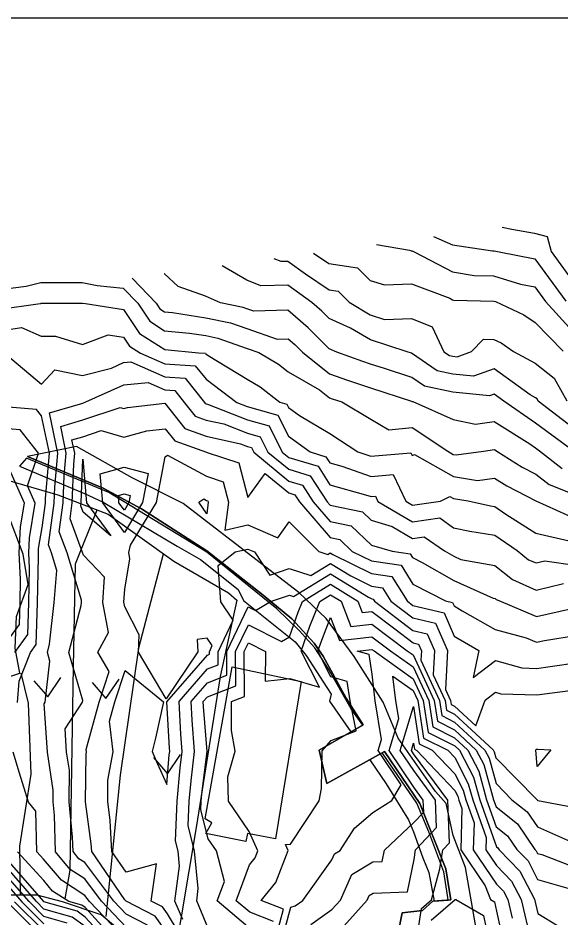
# Model space of a CAD drawing. Extents: x 42655 to 43811, y -141820 to -141156.
# Drawn here: x 43272.3 to 43339.4, y -141266.9 to -141155.6 of the extents above; entities that cross this region are included whole.
import ezdxf

# ---------------------------------------------------------------- set-up
doc = ezdxf.new("R2010")
doc.units = 0
for name, color, linetype in [('D-TTL', 7, 'Continuous'), ('ZE_HICN', 7, 'Continuous'), ('ZE_LWCN', 7, 'Continuous'), ('地形', 7, 'Continuous'), ('現況水路ﾊｯﾁ', 7, 'Continuous'), ('現況道路ﾊｯﾁ', 7, 'Continuous')]:
    doc.layers.add(name, color=color, linetype=linetype)

msp = doc.modelspace()

# ---------------------------------------------------------------- linework, layer by layer
at = {"layer": 'D-TTL'}
msp.add_lwpolyline([(42724.63, -141820.4), (43685.83, -141820.39), (43685.82, -141155.59), (42724.62, -141155.6), (42724.63, -141820.4)], dxfattribs=at)
at = {"layer": 'ZE_HICN'}
for points in [[(43308.82, -141184.67), (43310.74, -141185.97), (43314.27, -141186.48), (43315.84, -141188.06), (43317.62, -141188.58), (43320.93, -141188.48), (43325.67, -141190.26), (43326.03, -141190.45), (43326.2, -141190.48), (43331.12, -141190.61), (43331.32, -141190.67), (43334.85, -141192.3), (43336.22, -141193.26), (43339.68, -141196.79)], [(43270.05, -141189.18), (43273.33, -141188.75), (43275.14, -141188.31), (43278.06, -141188.3), (43280.23, -141188.31), (43282.08, -141188.66), (43285.32, -141189.01), (43287.1, -141190.88), (43288.59, -141193.1), (43290.43, -141194.27), (43293.5, -141194.56), (43295.52, -141194.88), (43297.02, -141195.18), (43300.62, -141196.46), (43302.08, -141196.97), (43304.52, -141198.41), (43305.72, -141199.34), (43309.56, -141201.58), (43310.82, -141202.58), (43311.15, -141202.7), (43312.32, -141203.08), (43315.92, -141205.21), (43318.15, -141206.52), (43321.02, -141206.22), (43325.45, -141209.18), (43326.12, -141209.56), (43326.49, -141209.62), (43329.87, -141209.16), (43331.2, -141208.98), (43331.48, -141209.16), (43334.63, -141211.16), (43336.31, -141212.02), (43337.95, -141213.31), (43341.41, -141214.64)], [(43288.32, -141267.8), (43285.68, -141266.45), (43284.15, -141264.84), (43280.56, -141260.04), (43279.84, -141259.58), (43279.11, -141258.7), (43279.06, -141256.9), (43278.63, -141252.54), (43278.65, -141248.63), (43278.31, -141246.38), (43278.12, -141243.52), (43280.29, -141240.21), (43280.31, -141240.01), (43278.6, -141234.06), (43280.1, -141228.26), (43280.14, -141227.89), (43280.17, -141227.59), (43278.37, -141221.73), (43277.41, -141219.15), (43277.9, -141215.57), (43278.03, -141212.2), (43278.27, -141209.41), (43277.58, -141206.1), (43280.31, -141205.31), (43284.94, -141203.75), (43285.39, -141203.89), (43285.84, -141203.76), (43290.47, -141203.25), (43292.94, -141206.36), (43295.58, -141207.31), (43299.8, -141208.25), (43300.67, -141208.59), (43301.15, -141208.72), (43301.44, -141209.3), (43305.78, -141212.86), (43307.48, -141213.37), (43308.8, -141215.43), (43310.89, -141217.86), (43313.51, -141218.4), (43316, -141220.79), (43318.54, -141221.54), (43320.8, -141221.88), (43321.09, -141222.34), (43322.27, -141222.95), (43326.19, -141225.17), (43331.05, -141227.36), (43331.29, -141227.4), (43331.41, -141227.5), (43331.74, -141227.64), (43336.39, -141229.6), (43340.6, -141228.65)], [(43284.78, -141215.54), (43284.71, -141214.65), (43285.44, -141214.45), (43286.18, -141214.64), (43286, -141215.53), (43285.45, -141216.45), (43284.78, -141215.54)], [(43300.95, -141268.2), (43296.92, -141264.78), (43297.82, -141262.38), (43296.84, -141258.62), (43295.81, -141257.13), (43294.91, -141253.54), (43294.96, -141252.47), (43295.04, -141251.56), (43295.67, -141246.3), (43295.24, -141240.74), (43295.21, -141240.14), (43295.73, -141239.54), (43299.23, -141238.2), (43299.19, -141233.96), (43300.78, -141230.64), (43304.88, -141232.73), (43305.87, -141232.14), (43306.95, -141229.09), (43307.47, -141227.76), (43310.93, -141225.63), (43314.33, -141227.72), (43314.87, -141229.13), (43316.03, -141229), (43318.9, -141231.16), (43321.14, -141232.87), (43321.82, -141233.03), (43322.18, -141233.85), (43322.12, -141235.02), (43324.43, -141240), (43324.72, -141241.88), (43326.28, -141242.67), (43330.01, -141246.14), (43330.54, -141247.16), (43331.4, -141250.27), (43333.37, -141252.29), (43335.26, -141253.78), (43336.51, -141255.63), (43340.96, -141257.62)], [(43311.14, -141269.53), (43315.48, -141264.69), (43315.73, -141264.12), (43316.2, -141263.84), (43320.47, -141263.69), (43321.27, -141259.66), (43321.46, -141258.5), (43324.05, -141255.72), (43323.92, -141252.33), (43321.22, -141248.67), (43319.56, -141246.19), (43321.18, -141240.74), (43321.88, -141245.35), (43323.51, -141246.17), (43326.31, -141249.1), (43327.33, -141251.08), (43327.67, -141252.31), (43328.68, -141255.15), (43328.59, -141258.47), (43331.46, -141262.71), (43332.31, -141263.59), (43332.84, -141264.61), (43333.4, -141266.94)], [(43280.6, -141267.98), (43278.99, -141266.81), (43275.5, -141265.81), (43274.58, -141264.89), (43270.39, -141260.05)]]:
    msp.add_lwpolyline(points, dxfattribs=at)
at = {"layer": 'ZE_LWCN'}
for points in [[(43332.15, -141181.44), (43333.37, -141181.72), (43336.17, -141182.21), (43337.72, -141182.6), (43338.21, -141184.47), (43341.28, -141188.68)], [(43323.69, -141182.61), (43326, -141183.66), (43330.98, -141184.37), (43331.09, -141184.38), (43331.18, -141184.4), (43331.77, -141184.5), (43336.18, -141185.38), (43340.05, -141190.63)], [(43316.62, -141183.59), (43320.69, -141184.29), (43320.91, -141184.37), (43321.04, -141184.4), (43321.37, -141184.55), (43326.01, -141186.99), (43328.7, -141187.43), (43331.1, -141187.49), (43334.41, -141188.49), (43336.2, -141188.84), (43337.52, -141190.64), (43341.31, -141194.83)], [(43303.93, -141185.35), (43304.79, -141185.68), (43305.65, -141185.66), (43307.83, -141187.25), (43310.76, -141189.23), (43311.89, -141189.39), (43313.23, -141190.75), (43315.86, -141192.29), (43317.63, -141192.87), (43320.95, -141192.77), (43323.51, -141193.77), (43324.96, -141196.86), (43325.66, -141197.35), (43326.06, -141197.43), (43326.58, -141197.48), (43328.38, -141196.84), (43329.87, -141195.3), (43331.14, -141195.35), (43332.02, -141195.76), (43333.54, -141196.82), (43336.24, -141198.3), (43338.57, -141200.15), (43340.15, -141202.95)], [(43341.37, -141206.65), (43336.62, -141202.97), (43336.47, -141202.71), (43336.26, -141202.55), (43335.62, -141202.19), (43331.16, -141198.99), (43328.6, -141199.9), (43326.07, -141199.65), (43324.11, -141199.24), (43320.97, -141197.06), (43320.42, -141196.88), (43315.88, -141195.39), (43313.42, -141193.95), (43310.78, -141192.76), (43309.88, -141191.85), (43308.63, -141190.78), (43305.67, -141188.63), (43302.32, -141188.7), (43300.58, -141188.01), (43297.56, -141186.23)], [(43340.93, -141209.11), (43336.28, -141205.72), (43332.38, -141202.99), (43331.17, -141202.12), (43330.61, -141202.32), (43326.08, -141201.87), (43322.56, -141201.13), (43320.99, -141200.04), (43317.6, -141198.96), (43315.89, -141198.4), (43314.92, -141198.08), (43311.7, -141196.92), (43310.79, -141196.51), (43308.19, -141193.91), (43305.68, -141191.74), (43301.45, -141191.85), (43300.59, -141191.55), (43300.12, -141191.38), (43297.34, -141190.83), (43295.5, -141190), (43292.1, -141188.8), (43290.4, -141187.24), (43290.37, -141187.22)], [(43286.42, -141187.77), (43289.37, -141190.87), (43289.84, -141191.57), (43290.42, -141191.93), (43291.39, -141192.03), (43295.51, -141192.67), (43298.57, -141193.28), (43300.61, -141194), (43304.33, -141195.3), (43305.7, -141195.26), (43306.51, -141195.96), (43307.49, -141196.94), (43310.81, -141199.59), (43313.03, -141200.39), (43315.9, -141201.33), (43320.97, -141203), (43321, -141203.01), (43321.02, -141203.02), (43321.1, -141203.04), (43326.1, -141205.23), (43328.87, -141205.81), (43331.19, -141205.5), (43335.56, -141208.26), (43336.29, -141208.77), (43336.79, -141209.13), (43339.58, -141211.32)], [(43270.07, -141191.62), (43274.77, -141190.93), (43275.11, -141190.89), (43275.15, -141190.88), (43280.2, -141190.86), (43280.24, -141190.86), (43280.27, -141190.86), (43280.66, -141190.91), (43285.33, -141191.64), (43287.33, -141194.63), (43290.44, -141196.6), (43294.61, -141197), (43295.48, -141197.06), (43295.53, -141197.13), (43295.81, -141197.34), (43300.63, -141200.26), (43302.23, -141201.21), (43304.68, -141203.12), (43305.54, -141203.36), (43305.74, -141203.76), (43307.11, -141204.76), (43310.84, -141206.97), (43314.32, -141209.24), (43315.94, -141209.8), (43320.88, -141209.39), (43321.03, -141209.72), (43321.33, -141209.57), (43326.13, -141212.3), (43329.12, -141212.79), (43331.22, -141212.5), (43332.74, -141213.47), (43336.32, -141215.3), (43341.42, -141217.61)], [(43270.08, -141194.28), (43272.73, -141193.89), (43275.17, -141194.96), (43276.93, -141194.95), (43280.26, -141195.98), (43283.45, -141194.77), (43285.35, -141195.06), (43286.08, -141196.16), (43287.46, -141197.04), (43290.45, -141198.35), (43294.22, -141198.6), (43295.55, -141200.27), (43299.37, -141203.14), (43300.65, -141203.65), (43304.44, -141204.7), (43305.76, -141207.32), (43308.41, -141209.26), (43310.36, -141209.85), (43310.86, -141210.63), (43312.34, -141211.04), (43315.96, -141212.3), (43318.69, -141212.07), (43320.23, -141215.37), (43321.06, -141215.86), (43324.55, -141215.35), (43325.67, -141214.77), (43326.14, -141215.04), (43327.95, -141215.33), (43330.72, -141215.94), (43331.24, -141216.02), (43332.62, -141216.98), (43336.34, -141219.3), (43340.45, -141220.25)], [(43270.74, -141197.12), (43275.2, -141200.89), (43276.84, -141199.09), (43280.28, -141199.79), (43283.86, -141198.88), (43285.36, -141198.21), (43286.25, -141198.12), (43290.46, -141199.98), (43292.96, -141200.14), (43295.36, -141203.16), (43295.46, -141203.29), (43295.56, -141203.32), (43295.72, -141203.36), (43300.66, -141205.3), (43303.34, -141206.04), (43304.97, -141209.28), (43305.77, -141209.94), (43309.4, -141211.03), (43310.87, -141213.32), (43315.27, -141214.55), (43315.97, -141214.79), (43316.5, -141214.75), (43316.8, -141215.39), (43321.07, -141217.92), (43324.44, -141217.43), (43326.16, -141218.63), (43328.17, -141219.07), (43331.25, -141219.54), (43334.03, -141221.47), (43335.43, -141222.59), (43336.36, -141223), (43337.43, -141222.75), (43341.45, -141223.31)], [(43285.69, -141268.05), (43282.64, -141264.85), (43280.57, -141262.08), (43278.75, -141260.91), (43276.92, -141258.71), (43276.8, -141254.19), (43276.64, -141252.55), (43276.65, -141251.09), (43275.93, -141246.39), (43275.54, -141240.42), (43275.66, -141240.23), (43276.25, -141235.14), (43275.94, -141234.07), (43276.21, -141233.02), (43276.77, -141227.9), (43277.12, -141223.94), (43276.45, -141221.74), (43276.09, -141220.77), (43276.79, -141215.58), (43276.87, -141213.62), (43277.22, -141209.41), (43276.18, -141204.43), (43280.3, -141203.23), (43285.37, -141200.97), (43288.38, -141200.68), (43290.46, -141201.6), (43291.71, -141201.68), (43292.89, -141203.17), (43294.2, -141204.82), (43295.57, -141205.32), (43297.76, -141205.8), (43300.67, -141206.94), (43302.25, -141207.38), (43303.2, -141209.29), (43305.78, -141211.4), (43308.44, -141212.2), (43310.51, -141215.42), (43310.88, -141215.86), (43314.91, -141216.69), (43315.98, -141217.72), (43318.55, -141218.48), (43321.08, -141219.98), (43322.52, -141219.77), (43325.02, -141221.51), (43326.18, -141222.17), (43327.05, -141222.56), (43331.27, -141223.32), (43333.42, -141225.04), (43336.37, -141226.35), (43339.76, -141225.55)], [(43272.24, -141240.25), (43272.45, -141237.62), (43273.84, -141234.08), (43274.55, -141233.1), (43274.71, -141227.91), (43274.85, -141222.29), (43274.82, -141221.75), (43274.85, -141221.21), (43275.28, -141218.59), (43275.69, -141215.58), (43275.71, -141215.04), (43276.18, -141209.42), (43275.22, -141204.8), (43274.59, -141204.01), (43270.12, -141203.63)], [(43271.9, -141234.09), (43273.51, -141231.86), (43273.64, -141227.92), (43273.74, -141223.64), (43273.64, -141221.75), (43273.73, -141219.87), (43274.44, -141215.59), (43273.49, -141213.46), (43274.84, -141209.42), (43272.55, -141206.51), (43270.13, -141206.31)], [(43290.78, -141268.81), (43289.24, -141266.67), (43285.67, -141264.85), (43285.66, -141264.84), (43285.53, -141264.66), (43281.41, -141258.69), (43281.35, -141257.72), (43280.66, -141252.53), (43280.72, -141246.63), (43280.76, -141246.37), (43280.73, -141246.09), (43282.33, -141240.2), (43283.56, -141236.43), (43282.16, -141234.04), (43283.49, -141231.58), (43282.8, -141227.87), (43282.98, -141224.74), (43280.39, -141222.04), (43280.29, -141221.72), (43278.74, -141217.53), (43279.01, -141215.57), (43279.2, -141210.78), (43279.31, -141209.4), (43278.97, -141207.77), (43280.32, -141207.38), (43282.6, -141206.62), (43285.4, -141207.45), (43288.24, -141206.64), (43290.49, -141206.39), (43291.68, -141207.9), (43295.59, -141209.3), (43295.68, -141209.32), (43299.59, -141210.63), (43300.7, -141214.88), (43302.87, -141211.93), (43305.79, -141214.33), (43306.52, -141214.55), (43307.09, -141215.43), (43310.9, -141219.86), (43312.11, -141220.11), (43313.63, -141221.56), (43316, -141222.73), (43319.66, -141223.28), (43321.11, -141225.61), (43325.14, -141227.67), (43326.03, -141227.89), (43326.21, -141228.3), (43327.23, -141228.9), (43331.31, -141231.22), (43335.14, -141232.26), (43336.4, -141232.79), (43337.4, -141232.57), (43341.49, -141231.92)], [(43293.56, -141270.96), (43290.77, -141266.39), (43290.16, -141265.54), (43288.75, -141264.82), (43289.44, -141260.23), (43285.66, -141261.23), (43283.9, -141258.68), (43283.7, -141254.86), (43283.39, -141252.52), (43283.41, -141249.86), (43284.07, -141246.35), (43283.62, -141242.55), (43284.26, -141240.19), (43285.54, -141236.29), (43290.29, -141240.16), (43289.29, -141244.66), (43288.88, -141246.33), (43289.49, -141247.77), (43290.69, -141250.38), (43291.01, -141246.73), (43291.06, -141246.32), (43291.03, -141245.89), (43290.72, -141240.16), (43295.71, -141234.39), (43295.97, -141234.29), (43295.96, -141233.97), (43296.32, -141233.22), (43295.7, -141232.29), (43294.44, -141232.46), (43294.52, -141233.98), (43290.64, -141239.79), (43287.21, -141234.01), (43287.29, -141231.87), (43285.5, -141228.43), (43285.4, -141227.86), (43285.49, -141226.22), (43286.14, -141222.5), (43285.99, -141221.7), (43286.19, -141220.81), (43289.41, -141215.52), (43290.5, -141209.86), (43290.77, -141209.67), (43295.6, -141212.27), (43297.68, -141212.97), (43298.34, -141215.47), (43297.86, -141218.95), (43300.72, -141218.28), (43304.41, -141219.9), (43305.81, -141217.9), (43309.49, -141221.58), (43310.61, -141221.94), (43310.91, -141221.76), (43311.22, -141221.95), (43316.01, -141224.3), (43318.52, -141224.67), (43320.4, -141227.7), (43321.12, -141228.25), (43324.97, -141229.17), (43326.22, -141232.04), (43329.29, -141233.82), (43328.58, -141237.16), (43331.33, -141235.06), (43334.61, -141235.98), (43336.42, -141236.03), (43338.11, -141235.82), (43341.5, -141235.29)], [(43270.26, -141233.67), (43272.47, -141230.62), (43272.56, -141227.92), (43272.63, -141225), (43272.45, -141221.76), (43272.61, -141218.53), (43273.1, -141215.59), (43270.64, -141210.03)], [(43280.06, -141215.92), (43280.11, -141215.56), (43280.33, -141210.14), (43280.79, -141215.56), (43283.77, -141219.65), (43280.36, -141216.72), (43280.06, -141215.92)], [(43282.79, -141215.55), (43282.48, -141211.99), (43285.42, -141211.15), (43288.41, -141211.91), (43287.71, -141215.52), (43285.46, -141219.23), (43282.79, -141215.55)], [(43294.65, -141215.49), (43295.26, -141215.06), (43295.62, -141215.25), (43295.77, -141215.3), (43295.82, -141215.49), (43295.63, -141216.9), (43294.65, -141215.49)], [(43292.67, -141267.1), (43291.71, -141264.81), (43292.27, -141260.49), (43292.09, -141258.64), (43291.77, -141257.38), (43292, -141252.48), (43292.35, -141248.34), (43292.6, -141246.31), (43292.43, -141244.18), (43292.22, -141240.15), (43295.72, -141236.1), (43297.05, -141235.59), (43297.04, -141233.97), (43298.91, -141230.06), (43297.37, -141227.8), (43297.04, -141223.32), (43299.17, -141221.63), (43300.73, -141221.27), (43301.54, -141221.62), (43303.44, -141224.51), (43305.83, -141223.7), (43308.49, -141224.54), (43310.92, -141223.05), (43313.43, -141224.59), (43316.02, -141225.87), (43317.38, -141226.07), (43318.39, -141227.71), (43321.13, -141229.79), (43323.92, -141230.46), (43325.4, -141233.83), (43325.15, -141238.66), (43325.77, -141240), (43325.85, -141240.5), (43326.27, -141240.71), (43328.89, -141243.15), (43330.05, -141239.98), (43331.35, -141238.99), (43332, -141239.17), (43336.44, -141239.29), (43340.57, -141238.77)], [(43295.87, -141268.29), (43294.4, -141264.79), (43294.59, -141263.28), (43294.14, -141258.63), (43293.34, -141255.46), (43293.48, -141252.47), (43293.7, -141249.95), (43294.13, -141246.31), (43293.84, -141242.46), (43293.71, -141240.15), (43295.72, -141237.82), (43298.14, -141236.89), (43298.12, -141233.96), (43300.77, -141228.41), (43301.67, -141228.87), (43303.5, -141227.78), (43305.85, -141226.98), (43306.36, -141227.14), (43310.92, -141224.34), (43315.63, -141227.24), (43316.03, -141227.43), (43316.23, -141227.46), (43316.39, -141227.71), (43321.13, -141231.33), (43322.87, -141231.75), (43323.79, -141233.84), (43323.64, -141236.84), (43325.1, -141240), (43325.28, -141241.19), (43326.27, -141241.69), (43331.05, -141246.13), (43331.18, -141246.37), (43331.38, -141247.11), (43336.44, -141252.27), (43336.47, -141252.3), (43336.5, -141252.34), (43336.58, -141252.38), (43341.59, -141253.31)], [(43303.89, -141267.35), (43300.95, -141266.2), (43299.26, -141264.77), (43300.92, -141260.33), (43301.63, -141259.46), (43301.96, -141258.6), (43300.9, -141256.2), (43298.34, -141252.45), (43298.24, -141249.47), (43299.16, -141246.28), (43298.7, -141243.7), (43298.69, -141240.12), (43300.31, -141239.5), (43300.27, -141233.95), (43300.79, -141232.86), (43302.91, -141233.94), (43302.87, -141237.61), (43305.9, -141237.27), (43309.56, -141238.34), (43307.31, -141233.92), (43308.4, -141230.82), (43309.6, -141227.75), (43310.94, -141226.93), (43312.25, -141227.73), (43313.46, -141230.85), (43316.04, -141230.56), (43320.41, -141233.86), (43321.15, -141234.38), (43323.76, -141240.01), (43324.15, -141242.58), (43326.28, -141243.65), (43328.96, -141246.14), (43329.9, -141247.94), (43331.1, -141252.3), (43331.41, -141253.18), (43334.05, -141255.27), (43336.19, -141258.43), (43336.37, -141258.62), (43336.53, -141258.92), (43337.05, -141259.07), (43341.63, -141260.85)], [(43303.76, -141270.91), (43305.13, -141265.83), (43302.36, -141264.76), (43304.18, -141262.53), (43305.7, -141258.58), (43305.36, -141257.81), (43305.99, -141257.76), (43309.54, -141252.4), (43309.81, -141250.89), (43309.92, -141246.23), (43311.02, -141244.96), (43314.09, -141243.77), (43313.35, -141240.05), (43312.98, -141237.64), (43310.98, -141237.07), (43309.38, -141233.91), (43309.85, -141232.56), (43310.95, -141229.74), (43312.05, -141232.58), (43316.05, -141232.12), (43318.37, -141233.87), (43321.15, -141235.85), (43323.08, -141240.01), (43323.58, -141243.27), (43326.28, -141244.63), (43327.91, -141246.15), (43329.26, -141248.73), (43330.24, -141252.3), (43331.42, -141255.63), (43332.83, -141256.75), (43333.98, -141258.45), (43335.36, -141259.86), (43336.54, -141262.16), (43340.58, -141263.3)], [(43304.59, -141270.91), (43306.03, -141265.59), (43306.57, -141265.39), (43307.51, -141264.73), (43311.09, -141259.73), (43311.43, -141258.97), (43312.12, -141258.55), (43313.89, -141255.79), (43316.15, -141253.85), (43318.51, -141252.36), (43319.66, -141250.46), (43316.83, -141246.2), (43317.23, -141244.84), (43316.47, -141240.04), (43316.07, -141236.74), (43315.7, -141234.31), (43314.22, -141233.89), (43316.06, -141233.68), (43316.32, -141233.88), (43321.16, -141237.32), (43322.41, -141240.01), (43323.02, -141243.96), (43326.29, -141245.62), (43326.87, -141246.15), (43328.62, -141249.51), (43329.39, -141252.3), (43331.44, -141258.09), (43331.62, -141258.23), (43331.77, -141258.46), (43334.34, -141261.1), (43336.14, -141264.6), (43336.56, -141266.35), (43338.98, -141267.83)], [(43308.5, -141267.7), (43311.12, -141265.88), (43312.17, -141264.71), (43313.58, -141261.54), (43316.18, -141259.96), (43317.34, -141259.92), (43317.61, -141258.52), (43321.25, -141255.12), (43322.46, -141253.81), (43322.4, -141252.34), (43321.23, -141250.74), (43318.19, -141246.19), (43319.37, -141242.22), (43319.03, -141240.03), (43318.66, -141237), (43321.17, -141238.78), (43321.74, -141240.01), (43322.45, -141244.66), (43325.43, -141246.16), (43326.3, -141247.07), (43327.97, -141250.3), (43328.53, -141252.31), (43330.17, -141256.94), (43330.13, -141258.46), (43331.45, -141260.41), (43333.33, -141262.35), (43334.49, -141264.61), (43335.72, -141269.73)], [(43321.39, -141270.83), (43322.19, -141265.74), (43323.44, -141264.66), (43324.44, -141260.82), (43324.83, -141258.49), (43325.63, -141257.62), (43325.44, -141252.32), (43321.21, -141246.59), (43320.93, -141246.18), (43321.2, -141245.27), (43321.32, -141246.04), (43321.59, -141246.18), (43326.31, -141251.14), (43326.69, -141251.86), (43326.82, -141252.32), (43327.19, -141253.36), (43327.04, -141258.48), (43330.06, -141262.94), (43330.73, -141264.62), (43331.23, -141264.91), (43331.47, -141266.05), (43332.47, -141270.78)], [(43285.7, -141269.65), (43281.13, -141264.86), (43280.58, -141264.12), (43277.66, -141262.24), (43275.47, -141259.62), (43274.65, -141258.72), (43274.5, -141253.7), (43273.59, -141252.57), (43272.47, -141249), (43271.7, -141246.41)], [(43336.31, -141246.11), (43336.4, -141246.03), (43336.47, -141246.03), (43336.55, -141246.01), (43338.16, -141246.1), (43336.48, -141248.16), (43336.31, -141246.11)], [(43285.53, -141271), (43280.59, -141265.62), (43280.2, -141265.33), (43278.58, -141264.87), (43276.57, -141263.58), (43275.49, -141262.28), (43272.22, -141258.74)], [(43284.46, -141271), (43280.6, -141266.8), (43279.6, -141266.07), (43275.5, -141264.9), (43275.48, -141264.88), (43270.38, -141259)], [(43278.39, -141267.55), (43275.51, -141266.73), (43273.68, -141264.89), (43270.39, -141261.1)], [(43270.4, -141262.15), (43272.78, -141264.9), (43275.51, -141267.64)], [(43275.52, -141269.47), (43270.98, -141264.9)], [(43271.88, -141264.9), (43275.52, -141268.55)], [(43323.4, -141267.2), (43326.35, -141264.64), (43326.38, -141264.53), (43326.42, -141264.64), (43329.85, -141266.6), (43330.73, -141270.79)]]:
    msp.add_lwpolyline(points, dxfattribs=at)
at = {"layer": '地形'}
for points in [[(43328.99, -141268.44), (43327.64, -141260.68), (43326.12, -141256.7), (43325.25, -141252.73), (43323.93, -141251.28), (43319.29, -141244.66), (43317.43, -141240.21), (43313.86, -141234.58), (43310.41, -141229.87), (43307.03, -141226.63), (43302.26, -141222.99), (43292.72, -141215.62), (43286.42, -141212.45), (43279.53, -141208.61)], [(43319.27, -141269), (43319.78, -141266.28), (43322.31, -141265.97), (43323.59, -141264.84), (43325.81, -141264.68), (43325.19, -141260.83), (43322, -141252.73), (43317.63, -141246.31), (43310.47, -141250.27), (43309.53, -141246.15), (43314.98, -141243.03), (43312.89, -141239.7), (43310.05, -141234.52), (43308.93, -141232.9), (43306.15, -141229.9), (43302.63, -141226.98), (43295.66, -141221.48), (43287.58, -141216.29), (43282.84, -141213.75), (43273.49, -141209.84)], [(43272.48, -141211.01), (43280.51, -141214.42), (43282.83, -141215.49), (43291.97, -141220.93), (43294.88, -141222.56), (43299.54, -141226.28), (43300.17, -141227.63), (43306.55, -141232.76), (43307.93, -141234.44), (43310.47, -141238.4), (43311.01, -141239.21), (43310.83, -141240.08), (43313.46, -141243.87), (43313.48, -141243.89)], [(43314.92, -141243.07), (43313.5, -141241.04), (43310.65, -141236.04), (43308.99, -141233.51), (43307.05, -141231.35), (43304.3, -141228.69), (43295.66, -141221.68), (43283.52, -141214.27), (43273.35, -141210.05)], [(43231.16, -141268.8), (43229.32, -141262.88), (43229.48, -141258.09), (43234.52, -141251.61), (43247.25, -141245.12), (43272.53, -141236.63), (43271.97, -141233.52), (43272.13, -141229.62), (43273.57, -141225.64), (43272.93, -141221.9), (43271.02, -141216.81), (43271.02, -141212.75), (43277.23, -141214.58), (43283.44, -141216.97), (43291.56, -141222.78), (43298.31, -141226.71), (43299.37, -141227.58)], [(43282.03, -141216.45), (43279.37, -141223.16), (43279.11, -141235.82), (43278.73, -141261.01), (43278.1, -141264.56)], [(43290.26, -141221.89), (43287.22, -141233.54), (43284.94, -141249.24), (43283.17, -141266.71)], [(43299.37, -141227.58), (43297.31, -141237.02), (43294.39, -141255.47), (43291.58, -141272.18)], [(43272.65, -141236.61), (43273.54, -141240.34), (43273.9, -141249.14), (43272.48, -141258.03), (43272.56, -141263.99)], [(43298.79, -141235.85), (43307.33, -141237.66), (43304.15, -141257.11), (43300.68, -141256.46), (43300.46, -141257.47), (43295.54, -141256.46), (43296.26, -141255.16), (43295.46, -141254.65), (43298.79, -141235.85)], [(43274.28, -141237.56), (43275.99, -141239.57), (43277.61, -141237.18)], [(43281.46, -141237.78), (43283.17, -141239.78), (43284.79, -141237.39)], [(43325.49, -141264.71), (43325.46, -141264.39), (43324.93, -141261.19), (43323.08, -141256.25), (43321.59, -141252.7), (43317.36, -141246.52), (43317.33, -141246.48)], [(43289.07, -141247.06), (43290.77, -141249.06), (43292.39, -141246.68)], [(43315.79, -141247.33), (43317.81, -141250.32), (43320.58, -141254.75), (43321.18, -141256.25), (43322.37, -141259.48), (43323.11, -141261.3), (43323.74, -141264.83)], [(43287.4, -141270.58), (43282.57, -141266.51), (43277.8, -141264.9), (43274.67, -141264.09), (43270.25, -141264.09), (43264.4, -141264.17), (43257.16, -141264.61), (43242.87, -141268.8)]]:
    msp.add_lwpolyline(points, dxfattribs=at)
at = {"layer": '現況水路ﾊｯﾁ'}
for points in [[(43314.92, -141243.07), (43313.5, -141241.04), (43310.65, -141236.04), (43308.99, -141233.51), (43307.05, -141231.35), (43304.3, -141228.69), (43295.66, -141221.68), (43283.52, -141214.27), (43273.35, -141210.05), (43272.48, -141211.01), (43280.51, -141214.42), (43282.83, -141215.49), (43291.97, -141220.93), (43294.88, -141222.56), (43299.54, -141226.28), (43300.17, -141227.63), (43306.55, -141232.76), (43307.93, -141234.44), (43310.47, -141238.4), (43311.01, -141239.21), (43310.83, -141240.08), (43313.46, -141243.87), (43313.48, -141243.89)], [(43315.79, -141247.33), (43317.81, -141250.32), (43320.58, -141254.75), (43321.18, -141256.25), (43322.37, -141259.48), (43323.11, -141261.3), (43323.74, -141264.83), (43325.49, -141264.71), (43325.46, -141264.39), (43324.93, -141261.19), (43323.08, -141256.25), (43321.59, -141252.7), (43317.36, -141246.52), (43317.33, -141246.48)]]:
    msp.add_lwpolyline(points, close=True, dxfattribs=at)
at = {"layer": '現況道路ﾊｯﾁ'}
msp.add_lwpolyline([(43328.99, -141268.44), (43327.64, -141260.68), (43326.12, -141256.7), (43325.25, -141252.73), (43323.93, -141251.28), (43319.29, -141244.66), (43317.43, -141240.21), (43313.86, -141234.58), (43310.41, -141229.87), (43307.03, -141226.63), (43302.26, -141222.99), (43292.72, -141215.62), (43286.42, -141212.45), (43279.53, -141208.61), (43273.49, -141209.84), (43282.84, -141213.75), (43287.58, -141216.29), (43295.66, -141221.48), (43302.63, -141226.98), (43306.15, -141229.9), (43308.93, -141232.9), (43310.05, -141234.52), (43312.89, -141239.7), (43314.98, -141243.03), (43309.53, -141246.15), (43310.47, -141250.27), (43317.63, -141246.31), (43322, -141252.73), (43325.19, -141260.83), (43325.81, -141264.68), (43323.59, -141264.84), (43322.31, -141265.97), (43319.78, -141266.28), (43319.27, -141269)], dxfattribs=at)

doc.saveas('drawing.dxf')
